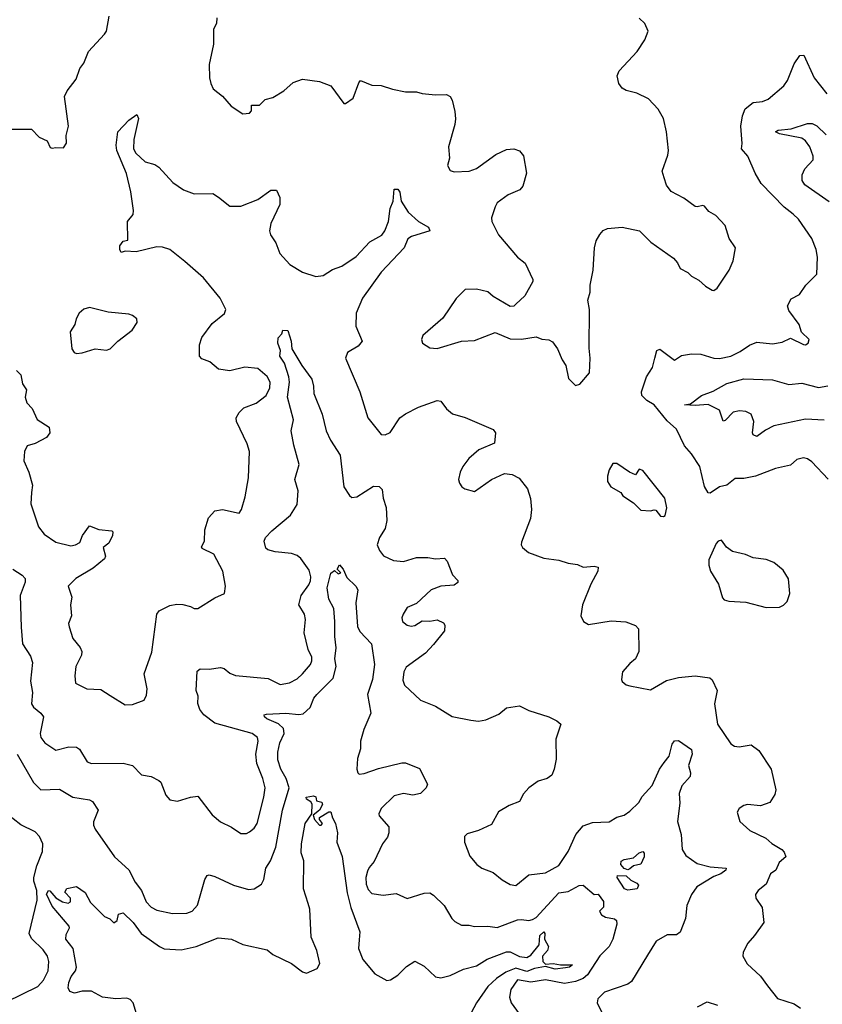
# Model space of a CAD drawing. Extents: x 2133489 to 2292442, y 756223 to 916462.
# Tile 290 of 463: x 2182482 to 2186775, y 890947 to 896216. Entities that reach past the tile are written whole.
import ezdxf

# ---------------------------------------------------------------- set-up
doc = ezdxf.new("R2010")
doc.units = 0

msp = doc.modelspace()

# ---------------------------------------------------------------- linework, layer by layer
at = {"layer": '0CON20XD'}
for points in [[(2182425, 895629.4), (2182545, 895630), (2182585, 895587.5), (2182627.7, 895567.7), (2182645, 895532.5), (2182655, 895527.5), (2182675, 895532.5), (2182715, 895530), (2182732.5, 895555), (2182730, 895595), (2182742, 895645), (2182722, 895805), (2182736.2, 895835), (2182783.4, 895896.6), (2182803.1, 895955), (2182825, 895983.8), (2182850, 896045), (2182935, 896137.5), (2182946, 896155), (2182960.8, 896235)], [(2183536, 896226), (2183533.8, 896195), (2183518.8, 896165), (2183517.5, 896085), (2183494.2, 895975), (2183496.2, 895905), (2183503.8, 895875), (2183516.1, 895846.1), (2183565.9, 895805.9), (2183612, 895752), (2183675, 895712.5), (2183710, 895715), (2183721.7, 895728.3), (2183721.7, 895758.3), (2183765, 895758.8), (2183795, 895788.8), (2183835, 895800), (2183893.8, 895835), (2183945, 895880), (2183995, 895897.5), (2184085, 895884), (2184145, 895862.5), (2184215, 895766.7), (2184225, 895766.7), (2184265, 895796.2), (2184295, 895877.5), (2184305, 895890), (2184364.4, 895864.4), (2184415, 895863.1), (2184475, 895843.3), (2184545, 895829.4), (2184605, 895830), (2184635, 895820.6), (2184705.9, 895814.1), (2184765, 895816), (2184784.2, 895804.2), (2184795.8, 895785), (2184810, 895725), (2184812.5, 895685), (2184809.5, 895655), (2184775.7, 895535), (2184780, 895475), (2184770.8, 895435), (2184785, 895408.8), (2184805, 895401.2), (2184885.5, 895404.5), (2184925, 895420), (2185028.8, 895495), (2185085, 895520.8), (2185123.9, 895523.9), (2185155, 895513.3), (2185177.3, 895487.3), (2185192.5, 895395), (2185173.8, 895325), (2185156.7, 895305), (2185095, 895277.5), (2185036.2, 895235), (2185024.2, 895215), (2185005.8, 895155), (2185006.7, 895135), (2185042, 895065), (2185144.5, 894944.5), (2185185, 894913.3), (2185226.7, 894825), (2185225.9, 894814.1), (2185183, 894737), (2185136, 894694), (2185125, 894683.3), (2185105, 894681.2), (2185015, 894734), (2184985, 894758.8), (2184925, 894773.3), (2184865, 894772.5), (2184817, 894723), (2184745, 894618.8), (2184638, 894525), (2184630, 894505), (2184636.2, 894485), (2184675, 894459.2), (2184715, 894455.7), (2184845, 894494.4), (2184915, 894498.9), (2185025, 894542.5), (2185105, 894508), (2185165, 894506), (2185245, 894518), (2185275, 894506.2), (2185312.3, 894502.3), (2185331.2, 894491.2), (2185358, 894455), (2185383.3, 894395), (2185403.8, 894365), (2185417.5, 894295), (2185455, 894257.5), (2185477.5, 894265), (2185528.8, 894325), (2185533.8, 894405), (2185527, 894457), (2185528.8, 894665), (2185520.8, 894715), (2185533, 894757), (2185533.3, 894795), (2185549.2, 894875), (2185555.8, 894995), (2185565, 895032.5), (2185584.2, 895065.8), (2185602.7, 895087.3), (2185625, 895098.8), (2185705, 895106), (2185797.5, 895085), (2185857.5, 895025), (2185979.5, 894939.5), (2186000, 894915), (2186015, 894883.3), (2186055, 894863.3), (2186075, 894843.3), (2186115, 894821.2), (2186149.5, 894789.5), (2186185, 894768.8), (2186195, 894766.7), (2186211.7, 894778.3), (2186275.8, 894875), (2186297.5, 894925), (2186311.2, 894995), (2186277.5, 895045), (2186256, 895115), (2186205, 895167.5), (2186168.3, 895188.3), (2186145, 895218), (2186135, 895222), (2186105, 895213.3), (2186095, 895216.2), (2186035, 895261.4), (2185967, 895297), (2185940.9, 895330.9), (2185929.1, 895369.1)], [(2185929.1, 895369.1), (2185918.1, 895405), (2185948.9, 895491.1), (2185951.9, 895515), (2185941.4, 895615), (2185925, 895687.5), (2185897.3, 895737.3), (2185845, 895792.5), (2185783.3, 895823.3), (2185725, 895836.2), (2185705, 895850), (2185686.2, 895875), (2185678, 895915), (2185687.7, 895942.3), (2185784.1, 896045.9), (2185825, 896107.5), (2185843.8, 896155), (2185825.8, 896195.8), (2185795, 896223.8)], [(2186806.4, 893756.4), (2186719.3, 893849.3), (2186695, 893866), (2186675, 893871.2), (2186638.8, 893861.2), (2186605, 893832), (2186525, 893814.2), (2186418, 893772), (2186355, 893760.6), (2186309.5, 893760.5), (2186265, 893724), (2186224.6, 893715.4), (2186175, 893682), (2186163.6, 893683.6), (2186145, 893716.7), (2186120, 893825), (2186075, 893892.5), (2186037.5, 893935), (2185994.2, 894025), (2185945, 894068.9), (2185875, 894154.5), (2185837.1, 894177.1), (2185808.6, 894205), (2185806.9, 894225), (2185834.4, 894305), (2185866, 894354), (2185879.5, 894405), (2185890, 894445), (2185905, 894453.3), (2185984.1, 894394.1), (2186021.7, 894418.3), (2186075, 894427.1), (2186125, 894426.1), (2186195, 894404.6), (2186225, 894401.8), (2186285, 894415.4), (2186335, 894440), (2186385, 894474.4), (2186425, 894489.4), (2186508.8, 894481.2), (2186560.3, 894489.7), (2186605, 894512), (2186675, 894478), (2186685, 894476.2), (2186700, 894485), (2186703.8, 894505), (2186663.8, 894543.8), (2186651.2, 894585), (2186595, 894660), (2186588.8, 894685), (2186608.8, 894721.2), (2186653.3, 894745), (2186686.2, 894795), (2186745.7, 894854.3), (2186748.6, 894945), (2186741.9, 894985), (2186718, 895045), (2186647.9, 895147.9), (2186619.4, 895175), (2186571.7, 895211.7), (2186448.6, 895338.6), (2186415.4, 895395), (2186376.7, 895485), (2186342.5, 895525), (2186346.7, 895553.3), (2186339.5, 895645), (2186348, 895702), (2186362.2, 895737.8), (2186405, 895773.1), (2186455, 895777.8), (2186485, 895791.1), (2186568.5, 895861.5), (2186589.5, 895890.5), (2186625, 895978.8), (2186655, 896023.3), (2186676.7, 896025), (2186731.4, 895905), (2186799.3, 895819.3)], [(2182544.4, 893685.6), (2182541.9, 893625), (2182582, 893502), (2182612.6, 893462.6), (2182675, 893420), (2182755, 893400), (2182780, 893405), (2182803, 893417), (2182817.5, 893455), (2182855, 893506.7), (2182905, 893487.5), (2182975, 893480), (2182980, 893475), (2182977.5, 893455), (2182957.5, 893415), (2182928.3, 893391.7), (2182941.2, 893345), (2182935, 893330), (2182875, 893281.4), (2182782, 893225), (2182741.2, 893185), (2182761.2, 893125), (2182752.5, 893085), (2182758.8, 893025), (2182742.9, 892985), (2182745.8, 892965.8), (2182766, 892905), (2182805.4, 892855.4), (2182814.3, 892835), (2182811.4, 892815), (2182782.5, 892755), (2182776.2, 892705), (2182780, 892665), (2182840, 892635), (2182915, 892631.4), (2182965, 892599.2), (2183045, 892550), (2183085, 892551.2), (2183147.5, 892575), (2183160, 892600), (2183163.8, 892635), (2183147.5, 892715), (2183189.1, 892830.9), (2183215.7, 893034.3), (2183227.6, 893052.4), (2183285, 893081.4), (2183322.4, 893087.6), (2183355, 893085.7), (2183395, 893075.8), (2183415, 893064), (2183435, 893064), (2183525, 893122.5), (2183577.5, 893145), (2183583.3, 893185), (2183568.1, 893265), (2183519.4, 893355), (2183458, 893385), (2183454.2, 893394.2), (2183470, 893425), (2183471.5, 893485), (2183490.9, 893549.1), (2183525, 893587.5), (2183565.7, 893594.3), (2183655.5, 893574.5), (2183668.6, 893595), (2183687.4, 893662.6), (2183705.5, 893764.5), (2183710, 893905), (2183698.5, 893945), (2183641.5, 894065), (2183638.9, 894085), (2183655, 894114), (2183680.9, 894139.1), (2183746.4, 894163.6), (2183800, 894205), (2183820.4, 894245), (2183820.8, 894275), (2183805, 894305.6), (2183755, 894349.4), (2183685, 894355.6), (2183605, 894337.1), (2183545.8, 894345.8), (2183498.8, 894385), (2183455, 894401.2), (2183442.5, 894415), (2183442.5, 894475), (2183455.7, 894515), (2183510.5, 894589.5), (2183577.3, 894642.7), (2183584, 894665), (2183554, 894725), (2183465, 894834.2), (2183365, 894920.8), (2183285, 894985.8), (2183245, 894997.5), (2183215, 895000), (2183105, 894973.8), (2183045, 894977.5), (2183025, 894970), (2183017.5, 894985), (2183017.5, 895005), (2183035, 895030), (2183060, 895035), (2183057.5, 895135), (2183087.7, 895172.3), (2183090, 895195), (2183076.9, 895295), (2183052.6, 895392.6), (2183000.9, 895515), (2182998.2, 895545), (2183006, 895615), (2183065, 895678.8), (2183108.3, 895708.3), (2183116.4, 895686.4), (2183092.9, 895575), (2183090.8, 895525), (2183102, 895502), (2183153.3, 895455), (2183205, 895440), (2183225, 895426.2), (2183301.2, 895345), (2183357.5, 895305), (2183414.1, 895284.1), (2183515, 895286.2), (2183545, 895265.7), (2183605, 895217.5), (2183665, 895218.1), (2183756.2, 895253.8), (2183825, 895304), (2183855, 895303.3), (2183873.3, 895263.3), (2183873.6, 895226.4), (2183824.2, 895125), (2183818, 895085), (2183824, 895065), (2183851.7, 895021.7), (2183872.5, 894965), (2183926, 894905), (2183995, 894864), (2184065, 894842), (2184105, 894846), (2184155, 894878.8), (2184205, 894895.8), (2184281.1, 894948.9), (2184355, 895026.2), (2184418.3, 895061.7), (2184435, 895086), (2184453.8, 895135), (2184463.3, 895205), (2184478.9, 895245), (2184485, 895308.8), (2184505, 895308), (2184515, 895293.3), (2184521.4, 895245), (2184558.8, 895185), (2184615.5, 895135.5), (2184667.5, 895105), (2184676.2, 895085), (2184576.7, 895055), (2184557.3, 895042.7), (2184538, 894995), (2184415, 894864.3), (2184315, 894726), (2184281.4, 894645), (2184280, 894575), (2184313.3, 894495), (2184292.3, 894467.7), (2184235.8, 894434.2), (2184224.2, 894405), (2184301.2, 894225), (2184344.2, 894085), (2184415, 893996.2), (2184436.4, 893993.6), (2184463.6, 894006.4), (2184515.6, 894084.4), (2184545, 894106.2), (2184615, 894141.9), (2184715, 894177.1), (2184734.1, 894174.1), (2184765, 894133.8), (2184796.4, 894106.4), (2184865, 894086.7), (2185015, 894023.3), (2185026, 894005), (2185020.7, 893949.3), (2184936.9, 893913.1), (2184883.2, 893866.8), (2184852, 893825), (2184838, 893795), (2184828.8, 893755), (2184833.3, 893735), (2184846.7, 893715), (2184863.3, 893705), (2184915, 893690), (2185005, 893755.8), (2185075, 893787.5), (2185115, 893782.5), (2185153, 893763), (2185198.6, 893705), (2185214.2, 893654.2), (2185219.4, 893595), (2185214.5, 893545.5), (2185165, 893420), (2185164, 893405), (2185171.2, 893391.2), (2185202.5, 893365), (2185285, 893334), (2185365, 893323.3), (2185415, 893306.7), (2185465, 893300), (2185495, 893286.7), (2185555, 893291.2), (2185576.7, 893285), (2185573.8, 893265), (2185536.7, 893195), (2185491.2, 893085), (2185483.3, 893025), (2185497.5, 892995), (2185525, 892978.8), (2185645, 892998.6), (2185723.6, 892993.6), (2185775, 892973.8), (2185791.2, 892955), (2185793.8, 892835), (2185776.2, 892795), (2185745, 892771.2), (2185706.2, 892725), (2185700, 892685), (2185704.1, 892674.1), (2185725, 892656.7), (2185745, 892650), (2185855, 892630), (2185940.6, 892679.4), (2186005, 892695.6), (2186095, 892704.4), (2186173.1, 892693.1), (2186185, 892683.3), (2186212.9, 892625), (2186198.9, 892555), (2186214.5, 892445), (2186285, 892340), (2186305, 892327.5), (2186330, 892325), (2186395, 892335.8), (2186435, 892304.2), (2186501.1, 892205), (2186527.1, 892095), (2186520.7, 892069.3), (2186493.3, 892026.7), (2186445, 892008.8), (2186375, 892016.2), (2186355, 892011.2), (2186330, 891995), (2186320, 891975), (2186333.3, 891925), (2186387, 891877), (2186472.5, 891835), (2186505, 891806.7), (2186557.5, 891775), (2186570.7, 891760.7), (2186580, 891735), (2186544.2, 891705.8), (2186526.2, 891665), (2186498, 891645), (2186475, 891588.8), (2186431.2, 891555), (2186416.7, 891535), (2186420, 891515), (2186453.3, 891465), (2186462, 891385), (2186412.9, 891315), (2186375.6, 891274.4), (2186351.4, 891225), (2186350, 891205), (2186372.4, 891162.4), (2186445, 891097.5), (2186480.8, 891045), (2186535, 890977.5), (2186625, 890948.8), (2186658.8, 890925)], [(2186811.5, 895241.5), (2186682.2, 895332.2), (2186666.8, 895355), (2186667.9, 895385), (2186681.7, 895418.3), (2186725.7, 895465), (2186725.5, 895485), (2186707.3, 895535), (2186685, 895567.5), (2186665, 895581.3), (2186545.4, 895605.4), (2186523.8, 895615), (2186538.8, 895625), (2186608, 895632), (2186695, 895659.6), (2186720.9, 895660.9), (2186745, 895647.9), (2186795, 895600)], [(2182785, 894428.8), (2182815, 894432), (2182885, 894453.8), (2182945, 894446.7), (2182966.1, 894453.9), (2183006.7, 894495), (2183083.8, 894555), (2183110, 894595), (2183107.5, 894615), (2183085, 894633.3), (2183065, 894640), (2182955, 894650), (2182855, 894675.8), (2182823.9, 894666.1), (2182800, 894645), (2182783.8, 894615), (2182776.2, 894585), (2182752, 894545), (2182760, 894455), (2182773.3, 894435), (2182785, 894428.8)], [(2182489.6, 892965), (2182496.4, 892875), (2182539.2, 892809.2), (2182549.6, 892775), (2182539.3, 892675), (2182549.3, 892615), (2182545.4, 892555), (2182555, 892536.7), (2182594.3, 892505), (2182609.2, 892485), (2182591.2, 892395), (2182595.5, 892375), (2182615.7, 892345), (2182675, 892306.7), (2182745, 892323.5), (2182785, 892323.3), (2182801.2, 892311.2), (2182842, 892245), (2182865, 892235.7), (2183035, 892237.5), (2183085, 892223.8), (2183133.3, 892175), (2183185, 892165.8), (2183226.7, 892145), (2183236.2, 892135), (2183263.3, 892065), (2183285, 892041.2), (2183325, 892034.3), (2183395, 892055.8), (2183435, 892060), (2183510.4, 891960.4), (2183555, 891922.2), (2183613.7, 891893.7), (2183665, 891860), (2183695, 891861.2), (2183711.2, 891868.8), (2183735, 891889.2), (2183751.8, 891915), (2183788.2, 892055), (2183793.8, 892105), (2183781.5, 892155), (2183750, 892235), (2183745.3, 892285), (2183756.6, 892355), (2183753.6, 892375), (2183725, 892395.3), (2183525, 892450.4), (2183466.9, 892495), (2183445.6, 892525), (2183434.2, 892555.8), (2183435.6, 892595), (2183425.7, 892625), (2183431.1, 892728.9), (2183447.5, 892742.5), (2183495, 892740.6), (2183555, 892748.1), (2183575, 892742.9), (2183605, 892718.1), (2183636.2, 892706.2), (2183810.6, 892690.6), (2183875, 892658.1), (2183925, 892666.7), (2183965, 892688.9), (2183995, 892714.4), (2184037.1, 892765), (2184044.3, 892785), (2184044.2, 892805), (2184024.4, 892845), (2184002.5, 892935), (2184010, 893005), (2184005.6, 893035), (2183974.6, 893085), (2183986.8, 893135), (2184028.1, 893191.9), (2184036.8, 893213.2), (2184038.9, 893235), (2184030.2, 893270.2), (2183985, 893332.5), (2183965, 893348.9), (2183935, 893358.9), (2183847.5, 893367.5), (2183808.3, 893378.3), (2183798.3, 893388.3), (2183789.2, 893425), (2183797.1, 893445), (2183829.5, 893480.5), (2183930.6, 893565), (2183965, 893621.2), (2183970.8, 893695), (2183953.8, 893755), (2183976.2, 893835), (2183948.5, 893938.5), (2183933.3, 894015), (2183946.1, 894075), (2183913.6, 894196.4), (2183923.9, 894275), (2183921.8, 894305), (2183897.4, 894377.4), (2183873.5, 894415), (2183876, 894445), (2183862.5, 894485), (2183865, 894512.5), (2183883.3, 894535), (2183890, 894555), (2183915, 894552.5), (2183934.4, 894495), (2183937.5, 894455), (2183991.1, 894365), (2184045, 894291.9), (2184053.7, 894255), (2184054.7, 894214.7), (2184100.4, 894105), (2184121.8, 894015), (2184144.8, 893964.8), (2184195.4, 893885), (2184214.6, 893715), (2184245, 893668.8), (2184258.8, 893658.8), (2184285, 893662.9), (2184375, 893719.2), (2184405, 893716.7), (2184420.7, 893700.7), (2184426.2, 893655), (2184442, 893605), (2184446.2, 893535), (2184437.1, 893492.9), (2184405.5, 893445), (2184394.5, 893405.5), (2184405.5, 893375), (2184427.1, 893347.1), (2184481.9, 893321.9), (2184535, 893316.2), (2184605, 893337.9), (2184665, 893337.3), (2184705, 893329.6), (2184754.3, 893334.3), (2184768.6, 893318.6), (2184796.7, 893245), (2184826, 893215), (2184825, 893203.3), (2184805, 893189.2), (2184735, 893184.4), (2184682, 893165), (2184605, 893090.8), (2184555, 893070), (2184532.9, 893035), (2184525.8, 893015), (2184529.2, 892995), (2184553.8, 892975), (2184575, 892969.4), (2184595, 892972.9), (2184635, 892999.2), (2184675, 892996), (2184715, 893003.3), (2184747.7, 892987.7), (2184756, 892975), (2184754, 892945), (2184695, 892871.2), (2184652, 892825), (2184549.3, 892750.7), (2184535.6, 892725), (2184531.7, 892681.7), (2184540, 892655), (2184625, 892574.5), (2184705, 892541.2), (2184795, 892486), (2184895, 892467.1), (2184935, 892462.5), (2184975, 892468), (2185045, 892498.8), (2185085, 892533.8), (2185155, 892543.3), (2185205, 892519.2), (2185312.5, 892485), (2185354.1, 892464.1), (2185376.7, 892445), (2185350, 892365), (2185351.7, 892258.3), (2185341.2, 892205), (2185327.3, 892172.7), (2185302.5, 892155), (2185255, 892141.2), (2185205.7, 892104.3), (2185177, 892073), (2185155, 892032), (2185099.7, 892010.3), (2185043.5, 891976.5), (2185005, 891908.6), (2184935, 891876), (2184875, 891858.8), (2184860.8, 891845), (2184860.6, 891815), (2184889.7, 891739.7), (2184926, 891695), (2184953.3, 891675), (2185015, 891651.4), (2185062.8, 891612.8), (2185105, 891588), (2185135, 891582.5), (2185205, 891640), (2185295, 891650), (2185365, 891689.4), (2185415.7, 891765), (2185457.1, 891855), (2185495, 891902.5), (2185545, 891920), (2185635, 891922.5), (2185675, 891947.5), (2185715, 891958), (2185745, 891980), (2185793.7, 892026.3), (2185812.1, 892057.9), (2185865, 892118.1), (2185904.6, 892205), (2185929.8, 892240.2), (2185955.6, 892275), (2185971.6, 892338.4), (2185985, 892357.1), (2186005, 892358.9), (2186075, 892310), (2186078.1, 892285), (2186059.8, 892225), (2186070.3, 892185), (2186067.4, 892165), (2186024, 892115), (2186009.6, 892075), (2186012.6, 892022.6), (2186000.4, 891925), (2186019.5, 891855), (2186025.6, 891775), (2186045, 891742.9), (2186105, 891700.5), (2186175, 891681.8), (2186260, 891675), (2186258.9, 891665), (2186232.2, 891645), (2186195, 891630.4), (2186103.1, 891575), (2186076, 891535), (2186050, 891475), (2186043.8, 891405), (2186015, 891332.5), (2185995, 891318.8), (2185945, 891319.2), (2185885.6, 891284.4), (2185839.5, 891209.5), (2185755, 891068), (2185735, 891054.2), (2185609.3, 891010.7), (2185573.8, 890975), (2185570, 890955), (2185601.2, 890891.2)], [(2182465, 894338.8), (2182488, 894315), (2182496.1, 894266.1), (2182518.6, 894235), (2182511.4, 894195), (2182520, 894165), (2182548.5, 894135), (2182575, 894075.8), (2182640, 894035), (2182643.3, 894005), (2182625, 893980), (2182565, 893947.8), (2182521.2, 893935), (2182507.1, 893905), (2182503.3, 893855), (2182530.8, 893795), (2182550.8, 893725), (2182544.4, 893685.6)], [(2186785, 894072.1), (2186685, 894078.7), (2186515, 894042.7), (2186470.5, 894019.5), (2186425, 893985.7), (2186405, 893994), (2186400.8, 894005), (2186409.4, 894065), (2186394.2, 894104.2), (2186365, 894119.2), (2186331.7, 894121.7), (2186298.8, 894115), (2186255, 894070), (2186245, 894067.1), (2186225, 894126.4), (2186165, 894157.1), (2186095, 894150.9), (2186037.5, 894155), (2186069.2, 894160.8), (2186128, 894205), (2186191.4, 894228.6), (2186265, 894269.1), (2186355, 894292.9), (2186508.1, 894288.1), (2186595, 894263.1), (2186665, 894270.5), (2186755, 894247.8), (2186804.6, 894255.4)], [(2185925, 893556.7), (2185935, 893562.5), (2185943.9, 893603.9), (2185932, 893655), (2185815, 893802.5), (2185795, 893810), (2185775, 893780), (2185743.9, 893793.9), (2185675, 893841.2), (2185655, 893840), (2185635, 893807.5), (2185626.4, 893773.6), (2185626.2, 893745), (2185643.3, 893715), (2185697.5, 893685), (2185707, 893667), (2185765, 893630), (2185805, 893590), (2185855, 893587.5), (2185875, 893592.5), (2185885, 893590), (2185909.3, 893559.3), (2185925, 893556.7)], [(2186475, 893069.2), (2186545, 893071.2), (2186567.3, 893082.7), (2186587.3, 893102.7), (2186600.8, 893145), (2186593.3, 893223.3), (2186565, 893270), (2186515, 893310), (2186475, 893326.2), (2186405.8, 893335.8), (2186363.9, 893353.9), (2186295, 893370), (2186262.3, 893392.3), (2186235, 893430), (2186217.5, 893425), (2186206.7, 893413.3), (2186167.5, 893325), (2186167, 893297), (2186177.5, 893265), (2186220, 893195), (2186241.2, 893121.2), (2186250.7, 893110.7), (2186275, 893103.3), (2186365, 893099.2), (2186475, 893069.2)], [(2182444.6, 893274.6), (2182495, 893242.2), (2182510.5, 893225), (2182510.9, 893205), (2182483.6, 893135), (2182489.6, 892965)], [(2182468, 892285), (2182555, 892132.9), (2182595, 892094.4), (2182695, 892098.6), (2182765, 892054.5), (2182855, 892040.5), (2182871.4, 892031.4), (2182901.9, 891985), (2182876.3, 891923.7), (2182875.8, 891905), (2182884.5, 891884.5), (2182988.2, 891735), (2183065, 891665.7), (2183099.4, 891599.4), (2183132.7, 891555), (2183157.7, 891495), (2183185, 891466.9), (2183215, 891450), (2183298.3, 891431.7), (2183375, 891434.5), (2183405, 891445.7), (2183432.7, 891477.3), (2183472.5, 891615), (2183484.6, 891635.4), (2183495, 891638.6), (2183525, 891630.8), (2183625, 891584.2), (2183705, 891560.8), (2183735.8, 891564.2), (2183775, 891590), (2183786.9, 891615), (2183798.5, 891675), (2183822.7, 891715), (2183851.7, 891788.2), (2183888, 891985), (2183923.3, 892105), (2183906.6, 892155), (2183877.8, 892205), (2183863.2, 892255), (2183863.1, 892295), (2183872.9, 892345), (2183896.9, 892395), (2183892.2, 892422.2), (2183866.7, 892446.7), (2183804.3, 892474.3), (2183791.4, 892485), (2183790, 892495), (2183801.5, 892498.5), (2183905, 892504.6), (2183975, 892498.2), (2183998.3, 892501.8), (2184034.7, 892535.3), (2184055, 892584), (2184070.9, 892605), (2184157.8, 892692.2), (2184173.8, 892755), (2184167.1, 892795), (2184173.8, 892855), (2184166.4, 892915), (2184167.9, 892995), (2184161.3, 893065), (2184135.5, 893115), (2184126.7, 893175), (2184145, 893253.3), (2184165, 893267.5), (2184185, 893250), (2184200, 893255), (2184180, 893275), (2184192.5, 893297.5), (2184212.5, 893275), (2184230.8, 893230.8), (2184278.8, 893185), (2184290, 893165), (2184278.9, 893095), (2184288.2, 892968.2), (2184301.5, 892941.5), (2184363.1, 892875), (2184378.9, 892765)], [(2184378.9, 892765), (2184369.2, 892685), (2184341.2, 892605), (2184359.5, 892505), (2184323.1, 892416.9), (2184305.4, 892355), (2184304.3, 892314.3), (2184288.2, 892261.8), (2184285.5, 892205), (2184290, 892185), (2184298.3, 892178.3), (2184325, 892181.2), (2184401.7, 892208.3), (2184525, 892238.8), (2184545, 892238.8), (2184619.3, 892209.3), (2184662.5, 892125), (2184656.2, 892105), (2184625.4, 892074.6), (2184585, 892066.5), (2184535, 892074.5), (2184485, 892061.8), (2184415.7, 891995), (2184402.5, 891965), (2184404, 891955), (2184455.5, 891895.5), (2184456.6, 891863.4), (2184448.6, 891841.4), (2184421.8, 891805), (2184378.4, 891711.6), (2184350.5, 891679.5), (2184341.8, 891658.2), (2184333.4, 891625), (2184335, 891590), (2184345, 891560.8), (2184365, 891539.4), (2184425, 891530), (2184495, 891540), (2184555, 891512.5), (2184645, 891541.4), (2184675, 891542.5), (2184695, 891531.2), (2184752, 891475), (2184794, 891405), (2184809.7, 891389.7), (2184845, 891370), (2184885, 891370), (2184915, 891362.5), (2184985, 891364.3), (2185035, 891357.8), (2185145, 891398.5), (2185165, 891401.1), (2185204.3, 891394.3), (2185225, 891399.5), (2185245, 891411.5), (2185365, 891542.2), (2185415, 891550.6), (2185475, 891582.5), (2185495, 891584.6), (2185555, 891533.8), (2185576.1, 891536.1), (2185605, 891497.5), (2185603.6, 891466.4), (2185582.5, 891445), (2185593.3, 891425), (2185615, 891413.3), (2185663.9, 891403.9), (2185673.3, 891395), (2185675.8, 891375), (2185654.4, 891294.4), (2185635.5, 891255), (2185584.8, 891205.2), (2185518.5, 891105), (2185495, 891083.9), (2185455, 891069.1), (2185395, 891057.5), (2185295, 891077.1), (2185215, 891065.3), (2185145, 891077.1), (2185109.6, 891025), (2185101.1, 890985), (2185110, 890955), (2185152.5, 890895)], [(2184025.3, 891485.3), (2184000.3, 891565), (2184000.6, 891715), (2183988, 891758), (2183989.2, 891805), (2184009.1, 891915), (2184043.6, 891966.4), (2184046.7, 892016.7), (2184039.2, 892029.2), (2184015, 892044.2), (2184014.3, 892055), (2184052.5, 892062.5), (2184065, 892057.5), (2184070, 892035), (2184097.5, 892027.5), (2184102, 892015), (2184085.2, 891984.8), (2184051.2, 891958.8), (2184058.6, 891935), (2184084.6, 891904.6), (2184095, 891906), (2184101.4, 891915), (2184085.7, 891935), (2184084.5, 891945.5), (2184135, 891977.1), (2184145, 891976.2), (2184154.1, 891944.1), (2184171.2, 891915), (2184181.2, 891865), (2184178.8, 891815), (2184206.8, 891736.8), (2184233.4, 891543.4), (2184252.1, 891465), (2184301.8, 891335), (2184298.3, 891291.7), (2184294.7, 891245), (2184316.4, 891186.4), (2184380.5, 891110.5), (2184445, 891074.4), (2184465, 891077.1), (2184505, 891102.9), (2184550.7, 891149.3), (2184595, 891177.1), (2184645, 891150.6), (2184705, 891094.3), (2184735, 891088.1), (2184785, 891100), (2184855, 891134.5), (2184925, 891152.9), (2184982.3, 891187.7), (2185085, 891227.2), (2185105, 891227.3), (2185155, 891201.9), (2185195, 891197.4), (2185215, 891210), (2185260.3, 891265), (2185264.3, 891315), (2185285, 891334.2), (2185290, 891325), (2185288.9, 891295), (2185310.5, 891255), (2185305.2, 891234.8), (2185278.1, 891205), (2185279.4, 891175), (2185295, 891161.5), (2185335, 891164.7), (2185375, 891156.9), (2185438, 891158), (2185422, 891145), (2185401.7, 891141.7), (2185345, 891134.8), (2185295, 891149.1), (2185235, 891137.3), (2185195, 891122.1), (2185135, 891140.5), (2185082.3, 891117.7), (2185032.7, 891085), (2184985, 891042.7), (2184924.3, 890955), (2184882.2, 890875)], [(2182410.3, 890959.7), (2182578.4, 891041.6), (2182608.4, 891075), (2182634.1, 891125), (2182637.3, 891175), (2182629.6, 891205), (2182607.6, 891237.6), (2182545, 891299.4), (2182531.8, 891325), (2182575.5, 891504.5), (2182573.4, 891555), (2182557.2, 891605), (2182557.1, 891625), (2182572.6, 891687.4), (2182602.9, 891765), (2182605, 891805.8), (2182586.9, 891845), (2182565, 891868.7), (2182487.4, 891907.4), (2182405, 891971.3)], [(2185735, 891666.7), (2185715, 891673.8), (2185697.5, 891695), (2185698.3, 891711.7), (2185715, 891721.4), (2185765, 891731.2), (2185795, 891756.7), (2185815, 891763.8), (2185822, 891755), (2185822.2, 891735), (2185805, 891696), (2185765, 891686.7), (2185745, 891671.2), (2185735, 891666.7)], [(2185735, 891556.7), (2185717.5, 891565), (2185677.5, 891625), (2185680, 891635), (2185725, 891633.3), (2185750, 891610), (2185783.3, 891595), (2185792, 891585), (2185785, 891564.2), (2185735, 891556.7)], [(2183125, 890836), (2183088.9, 890955), (2183073.1, 890973.1), (2183055, 890980), (2182995, 890976.6), (2182925, 890984.7), (2182865, 891016), (2182815, 891016.2), (2182775, 891005.8), (2182750, 891015), (2182741.2, 891035), (2182743.6, 891063.6), (2182756, 891095), (2182780.8, 891125), (2182785.7, 891145), (2182767.7, 891245), (2182728.5, 891295), (2182729.7, 891320.3), (2182748.8, 891355), (2182746, 891365), (2182655, 891472.5), (2182625, 891536.7), (2182635, 891556), (2182643.1, 891553.1), (2182675, 891516.2), (2182710, 891495), (2182741.7, 891488.3), (2182752.5, 891495), (2182752.5, 891515), (2182723, 891547), (2182733.8, 891566.2), (2182785, 891577.5), (2182832.5, 891545), (2182860.8, 891490.8), (2182935, 891416.7), (2182963.6, 891403.6), (2182985, 891382.5), (2183002.5, 891395), (2183010.7, 891429.3), (2183035, 891436.2), (2183088.8, 891385), (2183131.2, 891325), (2183228.8, 891255), (2183255, 891242.9), (2183345, 891238.6), (2183425, 891256.7), (2183542.5, 891302.5), (2183615, 891294.3), (2183675, 891266.2), (2183805, 891238.6), (2183835, 891212.5), (2183935, 891164.2), (2183995, 891120.8), (2184015, 891114), (2184072.3, 891137.7), (2184087.1, 891165), (2184071.5, 891235), (2184040, 891305), (2184032.7, 891455), (2184025.3, 891485.3)], [(2186107.2, 890932.8), (2186159.5, 890960.5), (2186215, 890942)]]:
    msp.add_lwpolyline(points, dxfattribs=at)

doc.saveas('drawing.dxf')
